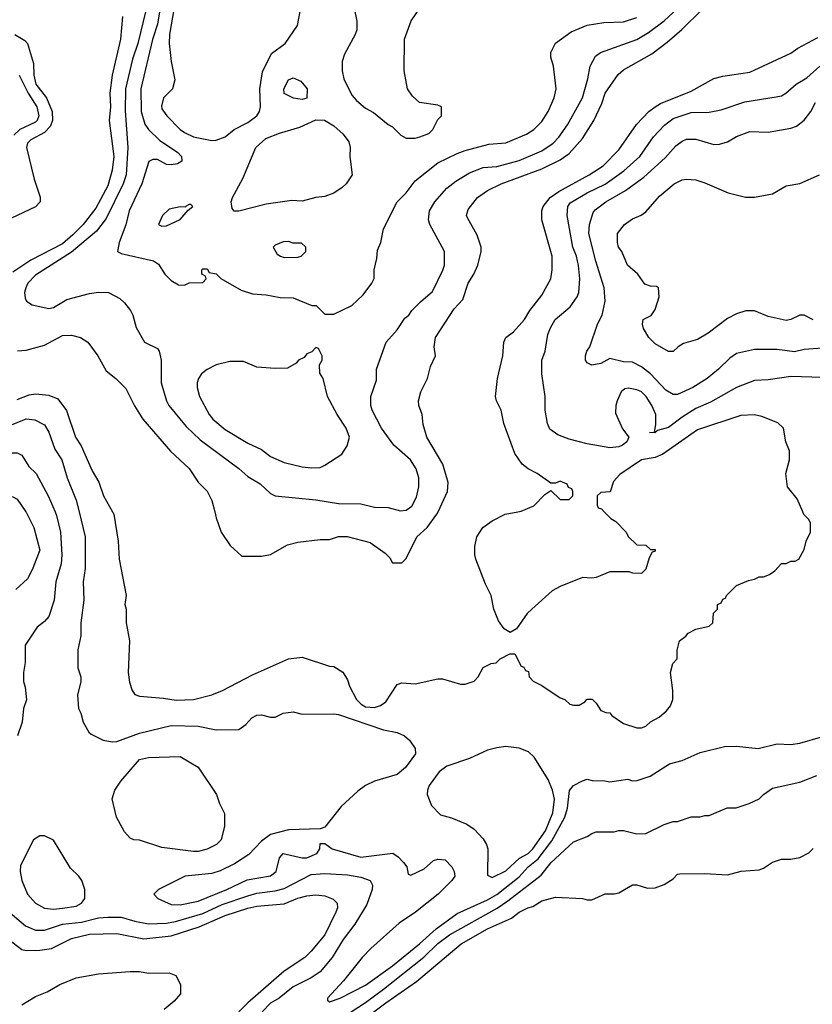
# Model space of a CAD drawing. Header units: inches. Extents: x 1793402 to 1900366, y 320852 to 470679.
# Tile 563 of 604: x 1871561 to 1875066, y 427823 to 432175. Entities that reach past the tile are written whole.
import ezdxf

# ---------------------------------------------------------------- set-up
doc = ezdxf.new("R2010")
doc.units = ezdxf.units.IN
doc.header["$MEASUREMENT"] = 0
doc.layers.add('B8472', color=7, linetype='Continuous')
doc.layers.add('B8473', color=7, linetype='Continuous')

msp = doc.modelspace()

# ---------------------------------------------------------------- linework, layer by layer
at = {"layer": 'B8472', "color": 4}
for points, elevation in [([(1871588.6, 430000), (1871590, 429998), (1871624, 429930), (1871650.5, 429830), (1871616.7, 429743.3), (1871595.5, 429704.5), (1871543.4, 429656.6)], 344), ([(1871717.3, 430000), (1871724.1, 429984.1), (1871742, 429910), (1871747.7, 429810), (1871744.9, 429770), (1871720.5, 429690), (1871713.4, 429610), (1871690, 429538), (1871670, 429515.3), (1871638, 429490), (1871584.7, 429410), (1871585.4, 429334.6), (1871578, 429290), (1871578, 429250), (1871585.4, 429225.4), (1871590.9, 429169.1), (1871578, 429130), (1871571.3, 429070), (1871551.3, 429010)], 348), ([(1871823.1, 430000), (1871850.8, 429890), (1871850.7, 429750), (1871842, 429690), (1871844, 429610), (1871831, 429510), (1871831.1, 429451.1), (1871818, 429390), (1871818, 429310), (1871831, 429270), (1871831, 429250), (1871816, 429190), (1871821, 429130), (1871831, 429110), (1871841, 429070), (1871866.4, 429026.4), (1871876.9, 429016.9), (1871930, 428991.3), (1871970, 428982.8), (1871990, 428984), (1872090, 429022), (1872230, 429055.5), (1872350, 429053), (1872430, 429036), (1872530, 429038), (1872560.2, 429059.8), (1872588, 429090), (1872610, 429101), (1872630, 429102), (1872670, 429092), (1872690, 429092), (1872726, 429110), (1872770, 429116), (1872810, 429106), (1872950, 429107.3), (1872970, 429104), (1873170, 429036), (1873230, 429024.7), (1873262, 429010), (1873284.7, 428990), (1873310, 428954), (1873311, 428930), (1873266.8, 428870), (1873230, 428839.3), (1873130, 428809.4), (1873090.5, 428789.5), (1873055.5, 428764.5), (1872982.5, 428697.5), (1872910, 428606), (1872890, 428598), (1872750, 428594), (1872670, 428573.2), (1872630, 428544), (1872574.2, 428485.8), (1872510, 428443.7), (1872446.9, 428413.1), (1872410, 428400.7), (1872292, 428390), (1872174, 428330), (1872154, 428310), (1872172, 428290), (1872230, 428264.9), (1872270, 428262.4), (1872350, 428278.4), (1872477.2, 428330), (1872566.7, 428373.3), (1872669.5, 428390.5), (1872695.3, 428410), (1872708.9, 428471.1), (1872726, 428490), (1872810, 428471), (1872830, 428471), (1872875.3, 428490), (1872888.7, 428510), (1872890, 428534), (1872910, 428534), (1872942, 428510), (1873070, 428473), (1873210.7, 428490.7), (1873234.4, 428474.4), (1873258, 428450), (1873272, 428430), (1873278, 428398), (1873290, 428394), (1873350, 428422), (1873390, 428458), (1873410, 428464.7), (1873442, 428462), (1873472, 428430), (1873482, 428410), (1873484.7, 428390), (1873471.3, 428370), (1873411.3, 428310), (1873311, 428230), (1873238.5, 428181.5), (1873114, 428070), (1873074.8, 428030), (1872993.2, 427926.8), (1872922, 427850), (1872922, 427842), (1872930, 427834), (1872978, 427850), (1873090, 427908.2), (1873210, 427992.7), (1873329.4, 428090), (1873402.9, 428157.1), (1873495.4, 428224.6), (1873630, 428285.3), (1873670, 428308.8), (1873770, 428386.7), (1873809.6, 428430), (1873853.9, 428466.1), (1873914.5, 428545.5), (1873971.5, 428650), (1873982.4, 428690), (1873992.3, 428767.7), (1874009.4, 428790.6), (1874050, 428811.3), (1874070, 428818), (1874091.6, 428811.6), (1874148.9, 428811.1), (1874170, 428806), (1874250, 428818), (1874270, 428811.3), (1874291.6, 428811.6), (1874348.9, 428831.1), (1874433.6, 428886.4), (1874490, 428901), (1874570, 428936), (1874678, 428962), (1874730, 428964), (1874825.6, 428954.4), (1874910, 428974.8), (1874970, 428970.8), (1875010, 428977.3), (1875112.5, 429007.5)], 352), ([(1871971.5, 430000), (1871977.3, 429990), (1871996, 429870), (1872001, 429790), (1872031, 429630), (1872026, 429590), (1872031, 429570), (1872031, 429510), (1872046, 429430), (1872041, 429290), (1872046.4, 429246.4), (1872058, 429210), (1872070, 429192), (1872090, 429184.7), (1872196.8, 429176.8), (1872252.9, 429167.1), (1872330, 429171), (1872410, 429190.8), (1872458, 429210), (1872590, 429278.8), (1872749.3, 429350.7), (1872810, 429358), (1872930, 429318), (1872950, 429316), (1872990, 429291.3), (1873010, 429258), (1873019.1, 429230), (1873050.6, 429170), (1873070.7, 429150), (1873090, 429138.4), (1873130, 429134.3), (1873156.6, 429143.4), (1873179.8, 429160.2), (1873230, 429236), (1873250, 429244.7), (1873310, 429239.1), (1873410, 429261), (1873430, 429261), (1873510, 429238), (1873530, 429238), (1873570, 429252), (1873588, 429270), (1873610, 429311.3), (1873646, 429330), (1873668, 429332), (1873686, 429350), (1873728.4, 429371.6), (1873750, 429372), (1873778, 429318), (1873790, 429314), (1873798, 429298), (1873810, 429294), (1873814, 429270), (1873831.6, 429251.6), (1873870, 429232), (1873950, 429178), (1873970.9, 429170.9), (1873994, 429150), (1874010, 429144.7), (1874034.6, 429145.4), (1874060.4, 429159.6), (1874070, 429171.3), (1874091.6, 429171.6), (1874110, 429154), (1874130, 429122), (1874152.7, 429112.7), (1874170, 429112), (1874179.6, 429099.6), (1874230, 429064.7), (1874290, 429044.7), (1874310, 429044.7), (1874330, 429052), (1874350, 429072), (1874388.4, 429091.6), (1874420.4, 429119.6), (1874438, 429142), (1874448.7, 429170), (1874448.7, 429210), (1874438, 429290), (1874448.7, 429330), (1874468, 429350), (1874468.4, 429388.4), (1874478, 429430), (1874506, 429450), (1874516.4, 429463.6), (1874550, 429482), (1874610, 429494), (1874626, 429510), (1874628.4, 429551.6), (1874646, 429570), (1874646, 429590), (1874662, 429598), (1874670, 429614), (1874682, 429618), (1874686, 429630), (1874730, 429674), (1874783.1, 429696.9), (1874810, 429702), (1874830, 429712), (1874850, 429712), (1874876.4, 429723.6), (1874900.4, 429739.6), (1874930, 429772), (1874950, 429772), (1874970, 429782), (1874990, 429782), (1875006, 429790), (1875030, 429834), (1875038, 429870), (1875058, 429910), (1875058, 429950), (1875050, 429966), (1875028.4, 429988.4), (1875023.3, 430000)], 356), ([(1872423.5, 430000), (1872430, 429974), (1872452, 429910), (1872491.6, 429851.6), (1872543.6, 429803.6), (1872630, 429804.7), (1872670, 429812), (1872745.6, 429854.4), (1872790, 429866), (1872890, 429878), (1872930, 429878), (1872970, 429891), (1873009.1, 429890.9), (1873110, 429864.7), (1873176.9, 429816.9), (1873196.9, 429796.9), (1873210, 429774), (1873250, 429774), (1873270, 429794), (1873317.2, 429890), (1873362.7, 429930), (1873406, 429990), (1873410.7, 430000)], 364), ([(1874144.9, 430000), (1874174, 429970), (1874196.9, 429956.9), (1874242, 429910), (1874251.6, 429891.6), (1874290, 429854), (1874330, 429852), (1874350, 429834), (1874370, 429834), (1874370, 429826), (1874358, 429822), (1874343.6, 429796.4), (1874330, 429746), (1874310, 429728), (1874271.6, 429728.4), (1874255.3, 429735.3), (1874170, 429735.3), (1874110, 429709.3), (1874090, 429706), (1874050, 429709.2), (1873951.3, 429670), (1873916, 429650), (1873824.7, 429570), (1873804.7, 429550), (1873756.9, 429483.1), (1873730, 429466), (1873703.1, 429483.1), (1873678, 429518), (1873657.2, 429570), (1873645.2, 429630), (1873620.1, 429680.1), (1873578, 429790), (1873572.7, 429810), (1873572.9, 429847.1), (1873582.7, 429890), (1873609.2, 429930), (1873650, 429960.7), (1873708, 429990), (1873763.4, 430000)], 356), ([(1872920.1, 427719.9), (1873090, 427830.4), (1873169.6, 427890), (1873347.9, 428032.1), (1873410, 428092), (1873462, 428130), (1873671.7, 428248.3), (1873719.6, 428280.4), (1873866.6, 428393.4), (1873910, 428447.7), (1874010, 428541), (1874070, 428564.7), (1874090, 428578), (1874110, 428584.7), (1874190, 428586), (1874210, 428591), (1874230.9, 428590.9), (1874290, 428576), (1874330, 428578), (1874410, 428618), (1874450, 428631.3), (1874470, 428631.3), (1874530, 428651.3), (1874570, 428651.3), (1874590, 428658), (1874610, 428658), (1874688.9, 428691.1), (1874728.4, 428691.6), (1874786, 428710), (1874830, 428732), (1874849.1, 428750.9), (1874890, 428778), (1875010, 428804.7), (1875086, 428834)], 348), ([(1873061.1, 427738.9), (1873179.5, 427830), (1873315.8, 427924.2), (1873513.2, 428090), (1873630, 428156.3), (1873736.2, 428203.8), (1873770, 428230.7), (1873808, 428250), (1873830, 428256), (1873870, 428281), (1873930, 428296), (1874050, 428291), (1874070, 428284.7), (1874090, 428284.7), (1874150, 428311.3), (1874190, 428311.3), (1874210, 428316), (1874271.1, 428351.1), (1874290, 428351.3), (1874336.9, 428336.9), (1874370, 428338), (1874410, 428352), (1874450, 428378), (1874470, 428398), (1874480.2, 428399.8), (1874590, 428401), (1874690, 428396), (1874751.6, 428411.6), (1874830, 428418), (1874850, 428424.7), (1874890, 428451.3), (1874930, 428464.7), (1874970, 428464.7), (1875010, 428472), (1875050, 428492), (1875070, 428511.3)], 344), ([(1871510, 428234.8), (1871586.8, 428170), (1871630, 428150.5), (1871670, 428150.4), (1871750, 428177.6), (1871833.7, 428186.3), (1871910, 428204.9), (1871950, 428208.4), (1872010, 428208.2), (1872070, 428190.4), (1872130, 428179.3), (1872210, 428181.1), (1872250, 428188.9), (1872370, 428224.9), (1872455.9, 428264.1), (1872570, 428303.1), (1872610, 428313.7), (1872690, 428324.2), (1872730, 428335.3), (1872850, 428396.4), (1872910, 428400.5), (1873010, 428395.5), (1873070, 428385.5), (1873110.8, 428370), (1873120.7, 428350), (1873119.1, 428330), (1873095.6, 428264.4), (1873042.8, 428177.2), (1872990.7, 428110), (1872942, 428030), (1872890, 427966), (1872850, 427939.5), (1872770, 427900.7), (1872707.7, 427850), (1872670, 427827.6), (1872632.7, 427790)], 348), ([(1871453.8, 428153.8), (1871570, 428064.9), (1871590, 428060.5), (1871650, 428062.4), (1871702, 428070), (1871790, 428114), (1871870, 428132.9), (1871990, 428136.5), (1872110, 428111.8), (1872230, 428126.3), (1872354.5, 428165.5), (1872470, 428215.6), (1872570, 428247.4), (1872610, 428256.9), (1872730, 428266.4), (1872790, 428292.2), (1872830, 428303), (1872870, 428307.3), (1872910, 428302.8), (1872947.1, 428287.1), (1872964.7, 428270), (1872966, 428250), (1872958.8, 428230), (1872910.5, 428130), (1872850, 428057.2), (1872821, 428030), (1872730.7, 427970), (1872570.3, 427829.7), (1872530.3, 427789.7)], 344), ([(1871570, 427820.7), (1871630, 427858), (1871682, 427878), (1871739, 427910), (1871810, 427940.5), (1871910, 427957.3), (1872050, 427967.7), (1872090, 427967.3), (1872130, 427960.7), (1872222, 427962), (1872251, 427950), (1872272, 427910), (1872272, 427870), (1872243.6, 427836.4), (1872199.8, 427800.2)], 336)]:
    msp.add_lwpolyline(points, dxfattribs=dict(at, elevation=elevation))
for points, elevation in [([(1873710, 428962.7), (1873670, 428956), (1873630, 428946), (1873550, 428909.3), (1873450, 428876), (1873416, 428850), (1873371.3, 428790), (1873364.7, 428770), (1873362, 428750), (1873382, 428702), (1873421, 428661), (1873470, 428647.7), (1873538.7, 428618.7), (1873570, 428597.3), (1873610, 428554.8), (1873625.5, 428530), (1873630.4, 428510), (1873630, 428394), (1873650, 428384), (1873710, 428413), (1873770.8, 428469.2), (1873809.8, 428490.2), (1873829.6, 428510), (1873885.7, 428590), (1873917.7, 428670), (1873926.3, 428730), (1873917.4, 428770), (1873897.3, 428817.3), (1873835.6, 428915.6), (1873810, 428939.3), (1873770, 428955.1)], 356), ([(1872330, 428499), (1872190, 428516), (1872090, 428548.7), (1872066, 428550), (1872050, 428558), (1872024.7, 428584.7), (1871989, 428650), (1871969.3, 428730.7), (1871982, 428770), (1872008.7, 428810), (1872090, 428904.7), (1872130, 428914), (1872270, 428918), (1872350, 428871.3), (1872431.3, 428750), (1872444.7, 428710), (1872466.4, 428666.4), (1872466, 428610), (1872451, 428550), (1872431.3, 428530), (1872390, 428509), (1872350, 428499)], 348), ([(1871670, 428568), (1871650, 428568), (1871622, 428550), (1871564, 428436), (1871562.8, 428410), (1871570.9, 428370.9), (1871596, 428310), (1871631.3, 428270), (1871670, 428247.3), (1871710, 428243.8), (1871750, 428248.5), (1871810, 428257.3), (1871834, 428270), (1871848.7, 428290), (1871848.7, 428330), (1871835.3, 428370), (1871822, 428390), (1871784.8, 428424.8), (1871710, 428548)], 352)]:
    msp.add_lwpolyline(points, close=True, dxfattribs=dict(at, elevation=elevation))
at = {"layer": 'B8473', "color": 4}
for points, elevation in [([(1873014.8, 432350), (1873050.9, 432169.1), (1873051, 432130), (1873044.7, 432110), (1872996.9, 432023.1), (1872986, 431990), (1872986, 431950), (1872994.4, 431914.4), (1873030, 431842), (1873050, 431818), (1873090, 431784.7), (1873125.4, 431765.4), (1873190, 431712), (1873210, 431702), (1873245.4, 431665.4), (1873270, 431652), (1873310, 431652), (1873330, 431658), (1873370, 431672), (1873388, 431690), (1873410, 431734), (1873426, 431750), (1873426, 431790), (1873410, 431798), (1873329.1, 431809.1), (1873298, 431838), (1873275.3, 431870), (1873261.2, 431950), (1873262.7, 432090), (1873292.3, 432170), (1873346.6, 432250)], 376), ([(1873410.7, 430000), (1873452.7, 430090), (1873455.1, 430130), (1873432.3, 430210), (1873361.2, 430330), (1873345.6, 430385.6), (1873341.2, 430430), (1873325.2, 430470), (1873324, 430490), (1873335.3, 430530), (1873364, 430590), (1873378, 430642), (1873399, 430690), (1873394, 430730), (1873399, 430770), (1873482.5, 430897.5), (1873520.9, 430939.1), (1873544.5, 431010), (1873569.3, 431050), (1873586, 431090), (1873601.2, 431150), (1873601.2, 431170), (1873583.2, 431223.2), (1873540.2, 431300.2), (1873537.2, 431310), (1873544.1, 431335.9), (1873585.2, 431390), (1873630, 431420.5), (1873689.7, 431450.3), (1873870, 431515.8), (1873950, 431556.4), (1873990, 431583.8), (1874049.5, 431650), (1874099.5, 431730), (1874135.6, 431804.4), (1874149.7, 431850.3), (1874206.7, 431933.3), (1874230, 431953.4), (1874356.1, 432023.9), (1874424.4, 432075.6), (1874488.1, 432131.9), (1874669, 432310)], 364), ([(1872117, 432210), (1872083.1, 432070), (1872058.9, 432001.1), (1872028.8, 431870), (1872027.1, 431772.9), (1872038.7, 431610), (1872032, 431490), (1872018.4, 431450), (1871942.7, 431297.3), (1871899.9, 431240.1), (1871790, 431147.8), (1871630, 431046), (1871597.3, 431010), (1871587.3, 430990), (1871582.8, 430970), (1871584.5, 430944.5), (1871590.9, 430930.9), (1871615.3, 430915.3), (1871690, 430898.8), (1871710, 430902.8), (1871770, 430938), (1871870, 430964.9), (1871910, 430970.7), (1871954, 430970), (1872003.5, 430943.5), (1872024.5, 430924.5), (1872051, 430890), (1872061, 430870), (1872075.3, 430815.3), (1872112, 430750), (1872170, 430722), (1872178, 430710), (1872186, 430670), (1872186.8, 430570), (1872210.7, 430490), (1872220.7, 430470), (1872297.1, 430377.1), (1872358.8, 430318.8), (1872530, 430191), (1872570, 430156), (1872623.5, 430123.5), (1872670, 430081), (1872690, 430071), (1872870, 430053.4), (1872970, 430037.3), (1873070, 430034.8), (1873130, 430020.7), (1873190, 430018.8), (1873244.5, 430004.5), (1873270, 430007.3), (1873295.3, 430024.7), (1873315.9, 430064.1), (1873326, 430110), (1873325.2, 430150), (1873313.2, 430190), (1873289, 430230), (1873214.8, 430294.8), (1873161.2, 430370), (1873119, 430450), (1873114, 430470), (1873114, 430510), (1873138, 430582), (1873139, 430630), (1873182, 430750), (1873230, 430804.7), (1873264.1, 430855.9), (1873282, 430870), (1873295.3, 430890), (1873332.5, 430927.5), (1873386, 430974), (1873432.5, 431067.5), (1873439, 431090), (1873439, 431150), (1873374, 431270), (1873369.2, 431290), (1873373.2, 431330), (1873397.2, 431370), (1873449.3, 431430), (1873490, 431462), (1873550, 431499.1), (1873610, 431522), (1873670, 431526), (1873770, 431552.4), (1873870, 431595.5), (1873919.3, 431630), (1873944.4, 431655.6), (1873983.7, 431710), (1874049.4, 431830), (1874073.6, 431913.6), (1874084, 431970), (1874106.3, 432013.7), (1874129.4, 432030.6), (1874290, 432088), (1874340.8, 432119.2), (1874410, 432170.5), (1874470, 432224.9)], 368), ([(1872179.5, 432210), (1872170, 432155.3), (1872148.3, 432088.3), (1872095.8, 431870), (1872098, 431770), (1872114.2, 431714.2), (1872130.4, 431690.4), (1872180.7, 431640.7), (1872258, 431590), (1872276, 431570), (1872278, 431550), (1872258, 431538), (1872230, 431534), (1872210, 431535.3), (1872170, 431558), (1872150, 431558), (1872131.3, 431548.7), (1872100.5, 431450), (1872045.5, 431330), (1872030, 431268), (1872001, 431190), (1871994, 431150), (1872010, 431142), (1872152, 431110), (1872174.8, 431094.8), (1872202, 431050), (1872230, 431022), (1872263.6, 431003.6), (1872290, 431002), (1872310, 431012), (1872370, 431014), (1872386, 431030), (1872382, 431042), (1872366, 431050), (1872366, 431070), (1872370, 431074), (1872390, 431074), (1872398, 431058), (1872430, 431052), (1872450, 431032), (1872539.8, 430979.8), (1872590, 430964), (1872650, 430959.1), (1872712.7, 430947.3), (1872770, 430946), (1872852.7, 430912.7), (1872871.6, 430911.6), (1872910, 430874), (1872950, 430874), (1873030, 430912), (1873080.2, 430959.8), (1873118, 431010), (1873128.4, 431031.6), (1873128.7, 431070), (1873140.4, 431119.6), (1873143.1, 431156.9), (1873158, 431190), (1873169.3, 431250.7), (1873229.5, 431370.5), (1873269.4, 431410.6), (1873310, 431462.8), (1873410, 431542.8), (1873495.9, 431584.1), (1873530, 431597.3), (1873635.5, 431624.5), (1873710, 431630.8), (1873802, 431670), (1873834, 431690), (1873870, 431726), (1873897.2, 431770), (1873924, 431830), (1873933.2, 431870), (1873921.2, 431970), (1873909.2, 432010), (1873909.3, 432030.7), (1873930, 432071.3), (1873998.6, 432121.4), (1874070, 432150.7), (1874143.5, 432163.5), (1874230, 432165.5), (1874290, 432185.5)], 372), ([(1872244.6, 432230), (1872223.7, 432110), (1872222.4, 432070), (1872230.5, 431990.5), (1872246.8, 431910), (1872236, 431870), (1872196, 431830), (1872187.5, 431792.5), (1872190, 431782), (1872210.8, 431750), (1872270, 431690.7), (1872290, 431676.3), (1872330, 431658), (1872410, 431640.7), (1872430, 431642.8), (1872470, 431658), (1872508.7, 431690), (1872570, 431720.7), (1872609, 431750), (1872621.2, 431770), (1872626, 431790), (1872622, 431870), (1872635.1, 431944.9), (1872674.6, 432025.4), (1872735.3, 432070), (1872788.7, 432150), (1872804.7, 432235.3)], 376), ([(1872016, 432190), (1872007.3, 432090), (1871970.4, 431930), (1871959.3, 431850), (1871962.4, 431790), (1871957.1, 431730), (1871976.5, 431570), (1871970.3, 431510), (1871950, 431441.2), (1871897.1, 431342.9), (1871841.3, 431270), (1871796, 431224), (1871750, 431185.1), (1871610, 431112.8), (1871530, 431059.6)], 364), ([(1871539.1, 432110), (1871582.9, 432082.9), (1871595.5, 432070), (1871622.4, 431982.4), (1871623.7, 431930), (1871632.4, 431890), (1871678.7, 431830), (1871704.2, 431770), (1871705.7, 431730), (1871696.3, 431703.7), (1871670, 431676.2), (1871610, 431644), (1871596, 431630), (1871591, 431610), (1871624.7, 431470), (1871651.1, 431391.1), (1871651.3, 431370), (1871630, 431348), (1871470, 431273.2)], 356), ([(1873763.4, 430000), (1873777.5, 430002.5), (1873833.6, 430026.4), (1873883.1, 430076.9), (1873910, 430094), (1873950, 430054), (1873990, 430054), (1874006, 430070), (1874006, 430090), (1874002, 430102), (1873987.3, 430107.3), (1873982, 430122), (1873950, 430135.3), (1873930, 430126), (1873910, 430126), (1873849.3, 430169.3), (1873809.5, 430189.5), (1873782, 430210), (1873750, 430258), (1873701.2, 430390), (1873689.3, 430449.3), (1873669, 430490), (1873665.2, 430510), (1873673.2, 430590), (1873697.2, 430690), (1873701.2, 430750), (1873710, 430770.8), (1873744.5, 430795.5), (1873793.2, 430850), (1873817.2, 430890), (1873870, 430958), (1873909.2, 431030), (1873916, 431070), (1873916, 431130), (1873869.3, 431290.7), (1873869.3, 431330), (1873876, 431350), (1873906.6, 431390), (1873944.1, 431415.9), (1874079.3, 431490), (1874140.9, 431530), (1874210, 431600.7), (1874288.1, 431711.9), (1874342.7, 431770), (1874370, 431790.6), (1874394.9, 431805.1), (1874530, 431859.3), (1874630, 431914.8), (1874670, 431926), (1874790, 431942.8), (1874970, 432026.8), (1875002, 432050), (1875090, 432097.3)], 356), ([(1875110, 430594), (1874970, 430598), (1874870, 430583.7), (1874810, 430581.2), (1874730, 430549.3), (1874615.6, 430484.4), (1874550, 430456.2), (1874490, 430418.4), (1874430, 430372), (1874381, 430359), (1874368.7, 430348.7), (1874346, 430350), (1874367.3, 430352.7), (1874373.6, 430386.4), (1874373.6, 430430), (1874356.3, 430470), (1874331.2, 430510), (1874310, 430529.7), (1874290, 430539.8), (1874253, 430547), (1874236, 430544), (1874220.4, 430530), (1874202, 430490), (1874196.4, 430470), (1874195.5, 430435.5), (1874226.6, 430366.6), (1874254, 430330), (1874246, 430310), (1874225.8, 430294.2), (1874210, 430287), (1874170, 430282.9), (1874070, 430300.9), (1873990, 430321.2), (1873940.9, 430340.9), (1873905.6, 430365.6), (1873895.3, 430390), (1873884, 430450), (1873884, 430510), (1873869, 430610), (1873869, 430670), (1873884, 430710), (1873895.5, 430784.5), (1873907.2, 430812.8), (1873929.2, 430850), (1873994.2, 430905.8), (1874025.2, 430950), (1874032.7, 430970), (1874037, 431030), (1874031.9, 431088.1), (1874022.9, 431130), (1874007.3, 431170), (1873982, 431310), (1873984.5, 431350), (1873994.7, 431365.3), (1874069.8, 431410.2), (1874150, 431448.4), (1874232.3, 431507.7), (1874302.7, 431570), (1874362.8, 431657.2), (1874411.3, 431708.7), (1874450, 431738), (1874530, 431764.9), (1874610, 431767.3), (1874663.2, 431776.8), (1874767.2, 431812.8), (1874906.3, 431833.7), (1874930, 431838.8), (1874948.7, 431850), (1874994, 431890), (1875041.2, 431918.8), (1875099.3, 431970)], 352), ([(1871558.4, 431930), (1871599, 431850), (1871637, 431790), (1871644.9, 431750), (1871638.4, 431730), (1871630, 431722.4), (1871561.6, 431690), (1871535.2, 431664.8)], 352), ([(1875110, 430722.9), (1875030, 430717), (1874986.8, 430706.8), (1874910, 430718), (1874810, 430717.2), (1874730, 430699.3), (1874701.1, 430678.9), (1874651, 430630), (1874601, 430590), (1874538, 430550), (1874470, 430519.3), (1874450, 430519.3), (1874417.7, 430537.7), (1874350, 430609.3), (1874310, 430641.2), (1874270, 430661.2), (1874230, 430662.7), (1874170, 430678), (1874130, 430655.3), (1874090, 430648), (1874070, 430658), (1874062, 430670), (1874062, 430690), (1874068.7, 430710), (1874082, 430730), (1874116, 430830), (1874136, 430870), (1874149.5, 430930.5), (1874144.5, 430990), (1874108.1, 431108.1), (1874077.6, 431230), (1874080.9, 431270), (1874097, 431323), (1874105.4, 431334.6), (1874153.2, 431370), (1874239.4, 431420.6), (1874320.1, 431479.9), (1874415.6, 431564.4), (1874461.5, 431618.5), (1874490, 431638.8), (1874510, 431646.8), (1874550, 431646.8), (1874630, 431624), (1874655.5, 431624.5), (1874690, 431634.8), (1874730, 431658.8), (1874790, 431681), (1874870, 431678.8), (1874970, 431696), (1874995.5, 431704.5), (1875030, 431731), (1875059.3, 431770), (1875079.3, 431810)], 348), ([(1875069.3, 430849.3), (1875030, 430868.7), (1875010, 430868.7), (1874970.6, 430849.4), (1874950, 430845.2), (1874870, 430864), (1874810, 430888.7), (1874771.1, 430888.9), (1874730, 430875.3), (1874690, 430854), (1874604.7, 430790), (1874558.5, 430761.5), (1874495.3, 430744.7), (1874472, 430730), (1874450, 430708), (1874430, 430708), (1874370, 430742), (1874342, 430770), (1874319, 430810), (1874315.3, 430830), (1874318, 430850), (1874352.9, 430867.1), (1874370, 430894), (1874388, 430950), (1874386, 430990), (1874376.4, 430996.4), (1874350, 430998), (1874325.6, 431005.6), (1874294, 431050), (1874249, 431090), (1874224, 431150), (1874209.2, 431170), (1874204, 431190), (1874204, 431230), (1874235.3, 431270), (1874270, 431294.8), (1874309.4, 431310.6), (1874330, 431326), (1874390, 431396), (1874455.3, 431450), (1874490, 431466.8), (1874510, 431470.7), (1874550, 431466.8), (1874590, 431454.8), (1874694, 431410), (1874770, 431391.3), (1874810, 431391.3), (1874890, 431406), (1874950, 431441), (1875010, 431451), (1875098, 431490)], 344), ([(1871550.9, 430710.9), (1871590, 430714.8), (1871670, 430737.3), (1871750, 430778.8), (1871790, 430781), (1871830, 430771), (1871862, 430750), (1871906, 430690), (1871943.8, 430623.8), (1871986, 430590), (1872030, 430544.7), (1872067.9, 430467.9), (1872106, 430410), (1872227.9, 430267.9), (1872310, 430191.3), (1872350, 430131.3), (1872390, 430092), (1872411, 430050), (1872423.5, 430000)], 364), ([(1871550, 430497.1), (1871602.7, 430517.3), (1871630, 430522), (1871690, 430516.3), (1871730, 430498.8), (1871768.3, 430448.3), (1871807.7, 430330), (1871832.1, 430292.1), (1871881.1, 430181.1), (1871910.7, 430130.7), (1871930.7, 430070.7), (1871971.5, 430000)], 356), ([(1871510, 430378), (1871590, 430410.7), (1871627.1, 430407.1), (1871670, 430384.7), (1871690, 430352), (1871716.7, 430276.7), (1871747.3, 430230), (1871770.7, 430150), (1871810, 430052), (1871823.1, 430000)], 352), ([(1875023.3, 430000), (1874998, 430058), (1874955.3, 430110), (1874949, 430170), (1874964, 430230), (1874964, 430270), (1874949, 430310), (1874938, 430370), (1874913.6, 430393.6), (1874842, 430422), (1874810, 430429.2), (1874750, 430425.2), (1874558, 430362), (1874405.1, 430254.9), (1874370, 430240.7), (1874310, 430229.3), (1874214.4, 430165.6), (1874186.4, 430133.6), (1874171.1, 430088.9), (1874130, 430086), (1874114, 430070), (1874114, 430030), (1874118, 430018), (1874132.7, 430012.7), (1874144.9, 430000)], 356), ([(1871193.6, 430000), (1871246.5, 430053.5), (1871302.3, 430117.7), (1871337.7, 430142.3), (1871390, 430193.4), (1871430, 430217.3), (1871530, 430260.7), (1871550, 430260.7), (1871570.5, 430250.5), (1871600.9, 430200.9), (1871634, 430170), (1871687.3, 430070), (1871717.3, 430000)], 348), ([(1871292.7, 430000), (1871330, 430038), (1871370, 430062.4), (1871450, 430078.8), (1871470, 430078.8), (1871530, 430066), (1871550, 430056), (1871588.6, 430000)], 344)]:
    msp.add_lwpolyline(points, dxfattribs=dict(at, elevation=elevation))
for points, elevation in [([(1872810, 431822), (1872771.3, 431828.7), (1872730, 431848.7), (1872728.7, 431870), (1872748.7, 431910), (1872770, 431918), (1872803.6, 431903.6), (1872832, 431870), (1872830, 431828)], 372), ([(1872810, 431373.2), (1872764.5, 431375.5), (1872650, 431359.3), (1872530, 431329), (1872508.9, 431328.9), (1872500.4, 431340.4), (1872495.3, 431370), (1872501.2, 431390), (1872546.8, 431473.2), (1872605.2, 431610), (1872649, 431650), (1872710, 431674), (1872800.2, 431699.8), (1872870, 431732), (1872908.4, 431731.6), (1872950, 431706), (1872991, 431670), (1873015.9, 431635.9), (1873022.8, 431610), (1873021, 431570), (1873031, 431490), (1873004.7, 431450), (1872987.1, 431432.9), (1872950, 431409), (1872910, 431394), (1872870, 431389)], 372), ([(1872318, 431358), (1872310, 431358), (1872294, 431350), (1872294, 431346), (1872270, 431348), (1872222, 431338), (1872192, 431310), (1872174, 431270), (1872190, 431262), (1872210, 431264.7), (1872270, 431292), (1872306, 431334), (1872326, 431350)], 376), ([(1872750, 431195.3), (1872726.4, 431193.6), (1872690, 431178), (1872682, 431170), (1872699.6, 431139.6), (1872714, 431130), (1872730, 431124.7), (1872790, 431126), (1872806, 431130), (1872826, 431150), (1872826, 431170), (1872807.3, 431187.3), (1872770, 431188)], 376), ([(1872870, 430726), (1872852.7, 430707.3), (1872830, 430698), (1872818, 430682), (1872794, 430670), (1872783.6, 430656.4), (1872744.7, 430635.3), (1872690, 430633.2), (1872610, 430639), (1872550, 430664), (1872490, 430664), (1872430, 430649), (1872390, 430629), (1872364.7, 430610), (1872350.9, 430589.1), (1872346, 430570), (1872346, 430550), (1872356, 430510), (1872398.8, 430430), (1872414.8, 430410), (1872470, 430364), (1872570, 430302.8), (1872630, 430274.8), (1872670, 430244), (1872730, 430217.3), (1872810, 430198.8), (1872850, 430194.8), (1872890, 430196), (1872910, 430206), (1872984.7, 430255.3), (1873008.9, 430291.1), (1873019, 430330), (1873004, 430370), (1872965.2, 430430), (1872922, 430510), (1872902, 430590), (1872887.3, 430612.7), (1872886, 430650), (1872898, 430670), (1872898, 430690), (1872882, 430722)], 372)]:
    msp.add_lwpolyline(points, close=True, dxfattribs=dict(at, elevation=elevation))

doc.saveas('drawing.dxf')
